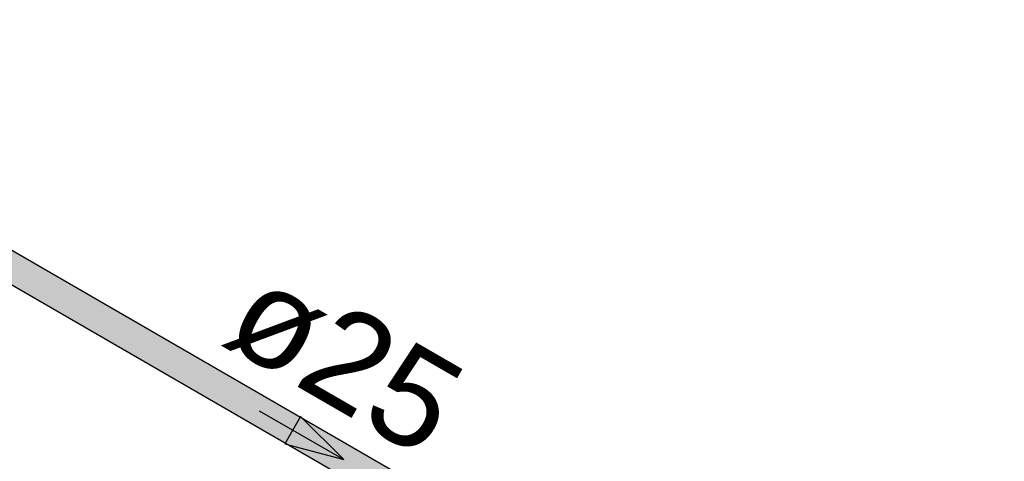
# Model space of a CAD drawing. Header units: millimetres. Extents: x 567 to 934, y -1 to 364.
# Tile 645 of 656: x 775.976 to 777.992, y 67.572 to 68.476. Entities that reach past the tile are written whole.
import ezdxf

# ---------------------------------------------------------------- set-up
doc = ezdxf.new("R2010")
doc.units = ezdxf.units.MM
doc.header["$MEASUREMENT"] = 0
doc.linetypes.add('NULL', pattern=[0])
for name, color, linetype, lineweight in [('AF-Condutos', 140, 'Continuous', 25), ('AF-Sentido conduto', 140, 'Continuous', 30), ('AF-Textos conduto', 7, 'Continuous', 9)]:
    doc.layers.add(name, color=color, linetype=linetype, lineweight=lineweight)
doc.styles.add('Arial', font='arial.ttf')

msp = doc.modelspace()

# ---------------------------------------------------------------- hatches: boundary and pattern name
at = {"layer": 'AF-Condutos', "linetype": 'Continuous'}
for points in [[(775.1371, 68.4757), (775.1283, 68.4728), (775.1122, 68.4552), (775.1541, 68.4308), (777.9674, 66.8067), (775.1556, 68.4445), (777.9747, 66.8171), (775.159, 68.4549), (777.9835, 66.8243)], [(775.1371, 68.4757), (777.9767, 66.8283), (777.9828, 66.8327)], [(775.1579, 68.466), (775.1371, 68.4757), (777.9923, 66.8272)], [(775.1408, 68.4244), (777.9629, 66.7951), (775.1122, 68.4552), (775.1068, 68.4327), (775.1516, 68.4068), (777.962, 66.7843)], [(777.9846, 66.834), (775.1444, 68.4738), (777.9824, 66.8329)], [(777.9752, 66.8291), (775.1568, 68.4562), (777.9673, 66.8214)], [(777.9678, 66.821), (775.1556, 68.4445), (777.9621, 66.8099)], [(775.1068, 68.4327), (775.1096, 68.4244), (775.1331, 68.4173), (775.1282, 68.4137), (777.9648, 66.776)], [(775.1096, 68.4244), (777.9549, 66.7809), (777.9548, 66.7817)], [(777.9546, 66.7885), (777.9575, 66.7983), (775.1408, 68.4244)], [(777.957, 66.7986), (777.9623, 66.8097), (775.1541, 68.4308)], [(775.1293, 68.4123), (777.9708, 66.7717), (775.1509, 68.4006)], [(777.9546, 66.7819), (777.9553, 66.7881), (775.1516, 68.4068)]]:
    msp.add_hatch(color=151, dxfattribs=at).paths.add_polyline_path(points)

# ---------------------------------------------------------------- linework, layer by layer
at = {"layer": 'AF-Condutos'}
for p, q in [((777.9846, 66.834), (775.1444, 68.4738)), ((775.1508, 68.3998), (777.9708, 66.7717))]:
    msp.add_line(p, q, dxfattribs=at)
at = {"layer": 'AF-Sentido conduto'}
for p, q in [((776.5511, 67.6636), (776.5188, 67.6076)), ((776.6395, 67.5753), (776.5511, 67.6636)), ((776.5188, 67.6076), (776.6395, 67.5753))]:
    msp.add_line(p, q, dxfattribs=at)
msp.add_lwpolyline([(776.4663, 67.6753), (776.6395, 67.5753)], dxfattribs=at)

# ---------------------------------------------------------------- texts
at = {"layer": 'AF-Textos conduto', "linetype": 'NULL', "insert": (776.5912, 67.6916), "char_height": 0.2, "width": 0.962805, "attachment_point": 8, "rotation": 329.9999, "line_spacing_factor": 0.6, "style": 'Arial'}
msp.add_mtext('ø25', dxfattribs=at)

doc.saveas('drawing.dxf')
